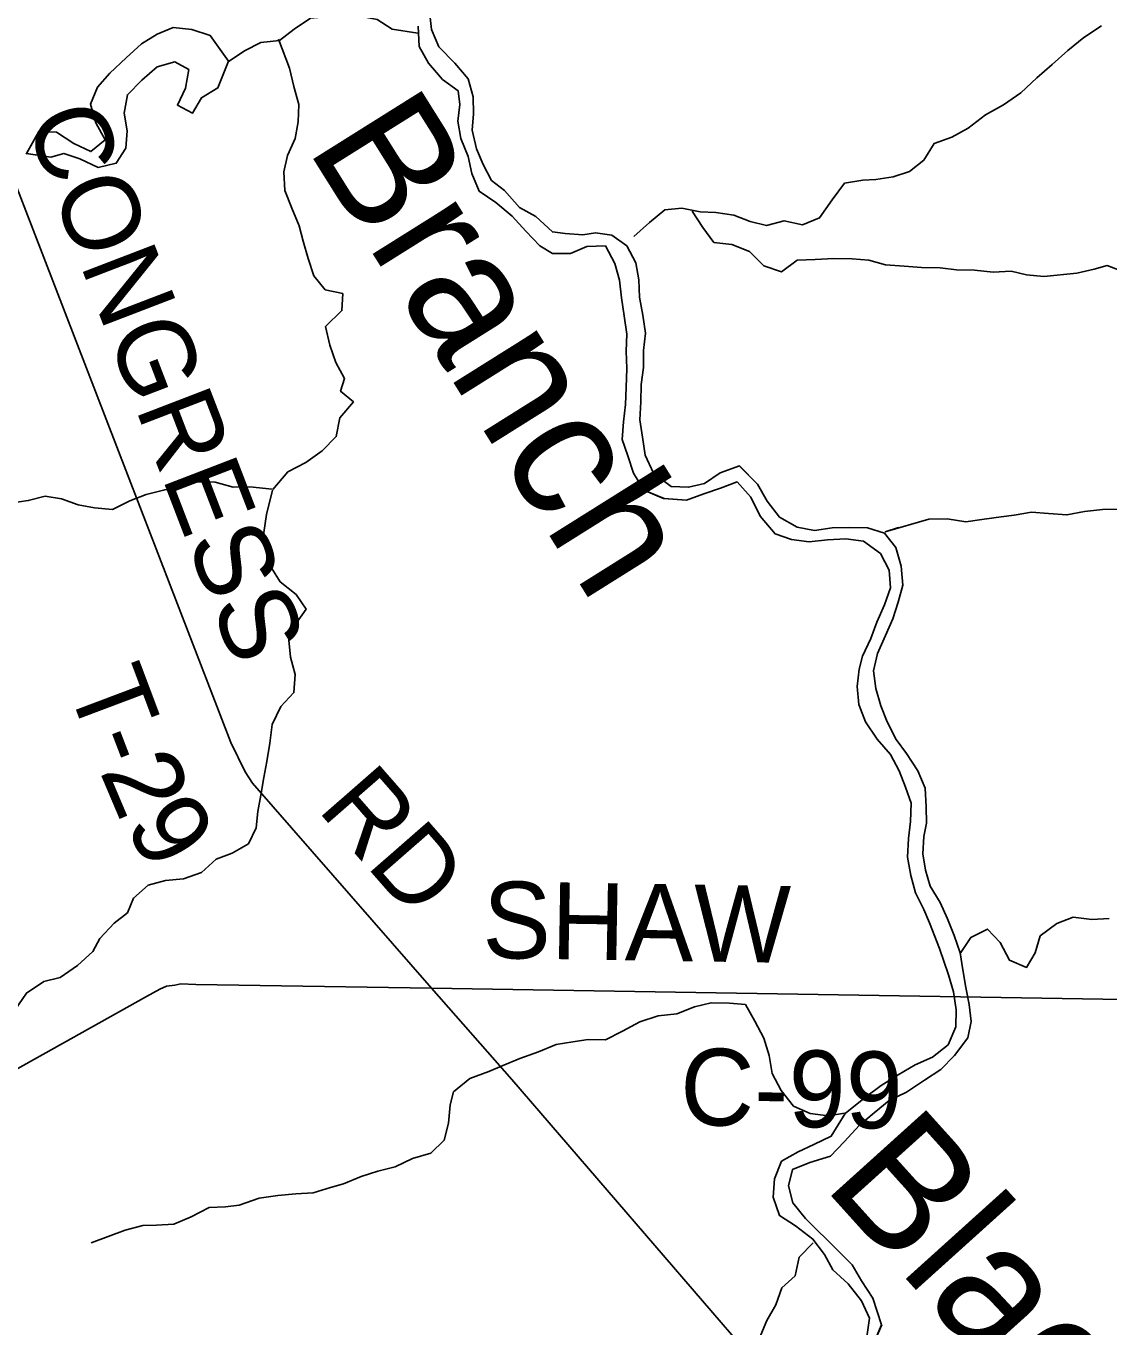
# Model space of a CAD drawing. Extents: x 1985906 to 2277390, y 930619 to 1324581.
# Drawn here: x 2085773 to 2090007, y 1119287 to 1124370 of the extents above; entities that cross this region are included whole.
import ezdxf

# ---------------------------------------------------------------- set-up
doc = ezdxf.new("R2010")
doc.units = 0
for name, color, linetype in [('GM_X_County_Road', 7, 'Continuous'), ('GM_X_County_Road_Text', 7, 'Continuous'), ('GM_X_Major_River', 7, 'Continuous'), ('GM_X_Major_River_Text', 7, 'Continuous'), ('GM_X_Minor_Lake', 7, 'Continuous'), ('GM_X_Minor_River', 7, 'Continuous'), ('GM_X_Township_Road', 7, 'Continuous'), ('GM_X_Township_Road_Text', 7, 'Continuous')]:
    doc.layers.add(name, color=color, linetype=linetype)

msp = doc.modelspace()

# ---------------------------------------------------------------- linework, layer by layer
at = {"layer": 'GM_X_County_Road'}
for points in [[(2085400.5, 1120106.1), (2086244.3, 1120578.5), (2086296.4, 1120606.8), (2086322.4, 1120618.9), (2086354.5, 1120623), (2086378.6, 1120627.1), (2086436.8, 1120625.3), (2087358.2, 1120610.2), (2092209.8, 1120531.1), (2093301.9, 1120484.4), (2093661.4, 1120479.2)], [(2091530.9, 1115990.8), (2091435.5, 1116123.3), (2090734.2, 1116847), (2090661.6, 1116921), (2090500.8, 1117004.7), (2090275.5, 1117122.3), (2090201.1, 1117176.2), (2090158.7, 1117228.2), (2090128.3, 1117302.3), (2090085.6, 1117464.6), (2090033, 1117568.7), (2089934.2, 1117682.6), (2088604, 1119172.3), (2087672.6, 1120254.2), (2087358.2, 1120610.2)]]:
    msp.add_lwpolyline(points, dxfattribs=at)
at = {"layer": 'GM_X_Major_River'}
for points in [[(2088561.7, 1122651.1), (2088487.2, 1122624.8), (2088425.2, 1122582.3), (2088363.1, 1122567.9), (2088294.9, 1122571.5), (2088226.3, 1122623.3), (2088193.8, 1122693.3), (2088183.3, 1122763.4), (2088172.8, 1122831.6), (2088176.4, 1122901.8), (2088177.9, 1122970), (2088187.6, 1123036.3), (2088187.1, 1123102.4), (2088194.7, 1123170.7), (2088184.2, 1123240.8), (2088171.7, 1123311), (2088169.3, 1123379.1), (2088156.8, 1123445.3), (2088122.3, 1123511.3), (2088063.8, 1123553), (2087999.6, 1123562.7), (2087949.4, 1123554.3), (2087881.2, 1123560), (2087831, 1123565.7), (2087766.4, 1123625.5), (2087701.9, 1123661.2), (2087643.3, 1123727), (2087592.9, 1123766.8), (2087560.4, 1123828.8), (2087533.9, 1123890.9), (2087517.4, 1123963), (2087523, 1124027.2), (2087520.6, 1124093.4), (2087502.1, 1124163.5), (2087449.5, 1124225.3), (2087386.9, 1124289.1), (2087358.3, 1124357.2), (2087349.9, 1124427.3)], [(2087349.9, 1124427.3), (2087358.3, 1124357.2), (2087386.9, 1124289.1), (2087449.5, 1124225.3), (2087502.1, 1124163.5), (2087520.6, 1124093.4), (2087523, 1124027.2), (2087517.4, 1123963), (2087533.9, 1123890.9), (2087560.4, 1123828.8), (2087592.9, 1123766.8), (2087643.3, 1123727), (2087701.9, 1123661.2), (2087766.4, 1123625.5), (2087831, 1123565.7), (2087881.2, 1123560), (2087949.4, 1123554.3), (2087999.6, 1123562.7), (2088063.8, 1123553), (2088122.3, 1123511.3), (2088156.8, 1123445.3), (2088169.3, 1123379.1), (2088171.7, 1123311), (2088184.2, 1123240.8), (2088194.7, 1123170.7), (2088187.1, 1123102.4), (2088187.6, 1123036.3), (2088177.9, 1122970), (2088176.4, 1122901.8), (2088172.8, 1122831.6), (2088183.3, 1122763.4), (2088193.8, 1122693.3), (2088226.3, 1122623.3), (2088294.9, 1122571.5), (2088363.1, 1122567.9), (2088425.2, 1122582.3), (2088487.2, 1122624.8), (2088562.2, 1122651.2)], [(2087306.5, 1124370.3), (2087310.6, 1124290.7), (2087347.1, 1124224.7), (2087401.7, 1124160.9), (2087462.2, 1124117.1), (2087468.6, 1124063), (2087461, 1123998.8), (2087473.4, 1123930.6), (2087502, 1123860.6), (2087516.5, 1123794.5), (2087545, 1123724.4), (2087609.5, 1123680.7), (2087674.1, 1123626.9), (2087726.6, 1123569.1), (2087781.2, 1123511.2), (2087831.5, 1123481.4), (2087901.7, 1123481.9), (2087965.8, 1123508.3), (2088038, 1123510.8), (2088074.6, 1123442.8), (2088093.1, 1123376.7), (2088101.5, 1123308.5), (2088112, 1123238.4), (2088122.5, 1123166.2), (2088118.9, 1123100), (2088121.4, 1123031.8), (2088119.8, 1122957.6), (2088116.2, 1122891.4), (2088108.6, 1122823.2), (2088103.1, 1122754.9), (2088125.5, 1122690.9), (2088148, 1122622.8), (2088188.6, 1122556.9), (2088265.1, 1122524.6)], [(2087306.5, 1124370.2), (2087310.6, 1124290.7), (2087347.1, 1124224.7), (2087401.7, 1124160.9), (2087462.2, 1124117.1), (2087468.6, 1124063), (2087461, 1123998.8), (2087473.4, 1123930.6), (2087502, 1123860.6), (2087516.5, 1123794.5), (2087545, 1123724.4), (2087609.5, 1123680.7), (2087674.1, 1123626.9), (2087726.6, 1123569.1), (2087781.2, 1123511.2), (2087831.5, 1123481.4), (2087901.7, 1123481.9), (2087965.8, 1123508.3), (2088038, 1123510.8), (2088074.6, 1123442.8), (2088093.1, 1123376.7), (2088101.5, 1123308.5), (2088112, 1123238.4), (2088122.5, 1123166.2), (2088118.9, 1123100), (2088121.4, 1123031.8), (2088119.8, 1122957.6), (2088116.2, 1122891.4), (2088108.6, 1122823.2), (2088103.1, 1122754.9), (2088125.5, 1122690.9), (2088148, 1122622.8), (2088188.6, 1122556.9), (2088267.2, 1122523.7)], [(2088561.5, 1122651.2), (2088632, 1122579.6), (2088670.5, 1122513.6), (2088719.1, 1122451.7), (2088787.5, 1122412), (2088855.9, 1122398.4), (2088924, 1122408.8), (2088992.2, 1122411.2), (2089062.5, 1122409.6), (2089128.9, 1122388), (2089173.4, 1122332.1), (2089193.9, 1122260), (2089200.4, 1122185.8), (2089182.7, 1122119.5), (2089161.1, 1122053.2), (2089133.4, 1121988.8), (2089101.7, 1121918.4), (2089086.1, 1121850.1), (2089094.6, 1121782), (2089115.1, 1121713.9), (2089139.6, 1121651.9), (2089174.1, 1121581.9), (2089214.6, 1121528), (2089259.2, 1121460.1), (2089287.7, 1121392), (2089292.2, 1121319.8), (2089292.6, 1121255.6), (2089282.9, 1121203.4), (2089279.3, 1121135.2), (2089289.8, 1121071.1), (2089308.2, 1121009.1), (2089346.8, 1120945.1), (2089375.3, 1120881.1), (2089401.8, 1120817), (2089424.3, 1120749), (2089434.7, 1120682.9), (2089447.2, 1120612.7), (2089459.7, 1120546.6), (2089468.1, 1120480.5), (2089454.5, 1120416.2), (2089402.8, 1120347.7), (2089348.9, 1120293.2), (2089285, 1120250.7), (2089215, 1120204.2), (2089147, 1120171.7), (2089089.1, 1120123.2), (2089031.2, 1120074.7), (2088971.4, 1120010.2), (2088917.6, 1119953.7), (2088837.5, 1119929.2), (2088769.5, 1119902.7), (2088753.8, 1119838.4), (2088770.3, 1119772.3), (2088820.8, 1119710.5), (2088948.1, 1119584.8), (2089002.6, 1119529), (2089039.1, 1119467.1), (2089083.7, 1119399.1), (2089117.7, 1119294.9)], [(2089117.8, 1119294.5), (2089083.7, 1119399.1), (2089039.1, 1119467.1), (2089002.6, 1119529), (2088948.1, 1119584.8), (2088820.8, 1119710.5), (2088770.3, 1119772.3), (2088753.8, 1119838.4), (2088769.5, 1119902.7), (2088837.5, 1119929.2), (2088917.6, 1119953.7), (2088971.4, 1120010.2), (2089031.2, 1120074.7), (2089089.1, 1120123.2), (2089147, 1120171.7), (2089215, 1120204.2), (2089285, 1120250.7), (2089348.9, 1120293.2), (2089402.8, 1120347.7), (2089454.5, 1120416.2), (2089468.1, 1120480.5), (2089459.7, 1120546.6), (2089447.2, 1120612.7), (2089434.7, 1120682.9), (2089424.3, 1120749), (2089401.8, 1120817), (2089375.3, 1120881.1), (2089346.8, 1120945.1), (2089308.2, 1121009.1), (2089289.8, 1121071.1), (2089279.3, 1121135.2), (2089282.9, 1121203.4), (2089292.6, 1121255.6), (2089292.2, 1121319.8), (2089287.7, 1121392), (2089259.2, 1121460.1), (2089214.6, 1121528), (2089174.1, 1121581.9), (2089139.6, 1121651.9), (2089115.1, 1121713.9), (2089094.6, 1121782), (2089086.1, 1121850.1), (2089101.7, 1121918.4), (2089133.4, 1121988.8), (2089161.1, 1122053.2), (2089182.7, 1122119.5), (2089200.4, 1122185.8), (2089193.9, 1122260), (2089173.4, 1122332.1), (2089128.9, 1122388), (2089062.5, 1122409.6), (2088992.2, 1122411.2), (2088924, 1122408.8), (2088855.9, 1122398.4), (2088787.5, 1122412), (2088719.1, 1122451.7), (2088670.5, 1122513.6), (2088632, 1122579.6), (2088561.7, 1122651.1)], [(2088265.1, 1122524.6), (2088355.4, 1122517.7), (2088423.5, 1122542.2), (2088487.6, 1122564.7), (2088553.6, 1122589.1), (2088606.2, 1122529.3), (2088642.8, 1122455.3), (2088701.4, 1122385.4), (2088765.8, 1122363.7), (2088834.1, 1122354.1), (2088906.3, 1122362.6), (2088978.5, 1122367), (2089046.8, 1122357.4), (2089113.3, 1122309.6), (2089147.8, 1122243.7), (2089152.3, 1122175.5), (2089128.6, 1122109.1), (2089099, 1122040.8), (2089075.3, 1121976.4), (2089043.6, 1121908.1), (2089029.9, 1121857.8), (2089022.3, 1121789.6), (2089028.8, 1121719.4), (2089055.3, 1121651.4), (2089099.9, 1121583.5), (2089152.4, 1121523.6), (2089187, 1121459.6), (2089211.4, 1121395.6), (2089233.9, 1121333.5), (2089230.4, 1121261.3), (2089222.8, 1121195.1), (2089219.2, 1121122.8), (2089231.7, 1121050.7), (2089250.2, 1120982.6), (2089282.7, 1120918.6), (2089305.1, 1120866.6), (2089343.8, 1120765.3)], [(2088267.9, 1122524.4), (2088355.4, 1122517.7), (2088423.5, 1122542.2), (2088487.6, 1122564.7), (2088553.6, 1122589.1), (2088606.2, 1122529.3), (2088642.8, 1122455.3), (2088701.4, 1122385.4), (2088765.8, 1122363.7), (2088834.1, 1122354.1), (2088906.3, 1122362.6), (2088978.5, 1122367), (2089046.8, 1122357.4), (2089113.3, 1122309.6), (2089147.8, 1122243.7), (2089152.3, 1122175.5), (2089128.6, 1122109.1), (2089099, 1122040.8), (2089075.3, 1121976.4), (2089043.6, 1121908.1), (2089029.9, 1121857.8), (2089022.3, 1121789.6), (2089028.8, 1121719.4), (2089055.3, 1121651.4), (2089099.9, 1121583.5), (2089152.4, 1121523.6), (2089187, 1121459.6), (2089211.4, 1121395.6), (2089233.9, 1121333.5), (2089230.4, 1121261.3), (2089222.8, 1121195.1), (2089219.2, 1121122.8), (2089231.7, 1121050.7), (2089250.2, 1120982.6), (2089282.7, 1120918.6), (2089305.1, 1120866.6), (2089343.8, 1120765.3)], [(2089343.8, 1120765.3), (2089378.7, 1120662.5), (2089399.2, 1120596.4), (2089409.7, 1120526.3), (2089408.1, 1120460.1), (2089378.4, 1120389.7), (2089316.5, 1120341.2), (2089248.5, 1120310.7), (2089182.5, 1120272.2), (2089116.5, 1120229.7), (2089054.6, 1120185.2), (2088974.8, 1120120.4)], [(2089344.5, 1120765.3), (2089378.7, 1120662.5), (2089399.2, 1120596.4), (2089409.7, 1120526.3), (2089408.1, 1120460.1), (2089378.4, 1120389.7), (2089316.5, 1120341.2), (2089248.5, 1120310.7), (2089182.5, 1120272.2), (2089116.5, 1120229.7), (2089054.6, 1120185.2), (2088974.8, 1120120.4)], [(2088974.8, 1120120.4), (2088921.1, 1120032), (2088853.1, 1119999.5), (2088791.1, 1119971), (2088727.1, 1119934.5), (2088699.4, 1119866.2), (2088693.9, 1119793.9), (2088718.4, 1119721.9), (2088780.9, 1119682.1), (2088849.5, 1119630.4), (2088894, 1119570.5), (2088926.5, 1119510.5), (2088987, 1119454.7), (2089039.6, 1119388.8), (2089070.2, 1119320.8), (2089060.6, 1119248.6)], [(2088974.8, 1120120.4), (2088921.1, 1120032), (2088853.1, 1119999.5), (2088791.1, 1119971), (2088727.1, 1119934.5), (2088699.4, 1119866.2), (2088693.9, 1119793.9), (2088718.4, 1119721.9), (2088780.9, 1119682.1), (2088849.5, 1119630.4), (2088894, 1119570.5), (2088926.5, 1119510.5), (2088987, 1119454.7), (2089039.6, 1119388.8), (2089070.2, 1119320.8), (2089060.6, 1119248.6)], [(2089118, 1119294.9), (2089080.9, 1119208.6)], [(2089080.9, 1119208.6), (2089117.8, 1119294.5)]]:
    msp.add_lwpolyline(points, dxfattribs=at)
at = {"layer": 'GM_X_Minor_Lake'}
for points in [[(2086564.8, 1124233.4), (2086493.5, 1124333.4), (2086421, 1124356.9), (2086348.6, 1124364.4), (2086286.6, 1124337.8), (2086224.6, 1124301.1), (2086164.8, 1124246.4), (2086101, 1124185.6), (2086053.3, 1124131), (2086025.7, 1124064.5), (2086046.4, 1123992.3), (2086083.1, 1123926.2), (2086027.2, 1123879.6), (2085960.7, 1123911.2), (2085892, 1123954.9), (2085823.7, 1123958.4), (2085773.8, 1123870)], [(2086564.8, 1124233.4), (2086493.5, 1124333.4), (2086421, 1124356.9), (2086348.6, 1124364.4), (2086286.6, 1124337.8), (2086224.6, 1124301.1), (2086164.8, 1124246.4), (2086101, 1124185.6), (2086053.3, 1124131), (2086025.7, 1124064.5), (2086046.4, 1123992.3), (2086083.1, 1123926.2), (2086027.2, 1123879.6), (2085960.7, 1123911.2), (2085892, 1123954.9), (2085823.7, 1123958.4), (2085775, 1123872.1)], [(2085773.8, 1123872.3), (2085870.7, 1123858.3), (2085920.8, 1123872.7), (2085983.2, 1123851.1), (2086055.8, 1123817.5), (2086126, 1123834.1), (2086163.6, 1123892.7), (2086169.1, 1123961.1), (2086156.5, 1124029.3), (2086170, 1124101.8), (2086225.8, 1124158.5), (2086285.6, 1124211.2), (2086355.7, 1124229.8), (2086410.2, 1124200.1), (2086396.7, 1124127.6), (2086365.1, 1124061.1), (2086423.6, 1124029.4), (2086459.3, 1124089.9), (2086523.2, 1124128.6), (2086564.8, 1124233.4)], [(2085775, 1123872.1), (2085870.7, 1123858.3), (2085920.8, 1123872.7), (2085983.2, 1123851.1), (2086055.8, 1123817.5), (2086126, 1123834.1), (2086163.6, 1123892.7), (2086169.1, 1123961.1), (2086156.5, 1124029.3), (2086170, 1124101.8), (2086225.8, 1124158.5), (2086285.6, 1124211.2), (2086355.7, 1124229.8), (2086410.2, 1124200.1), (2086396.7, 1124127.6), (2086365.1, 1124061.1), (2086423.6, 1124029.4), (2086459.3, 1124089.9), (2086523.2, 1124128.6), (2086564.8, 1124233.4)]]:
    msp.add_lwpolyline(points, dxfattribs=at)
at = {"layer": 'GM_X_Minor_River'}
for points in [[(2087304.4, 1124343), (2087205.2, 1124357.6), (2087146.6, 1124395.3), (2087078.3, 1124408.8), (2087026.1, 1124410.4), (2086957.8, 1124407.9), (2086885.6, 1124401.3), (2086821.8, 1124358.6), (2086764, 1124314), (2086691.8, 1124305.4), (2086627.8, 1124272.8), (2086564, 1124230.2)], [(2088148.6, 1123548.3), (2088210.5, 1123603.1), (2088270.3, 1123651.8), (2088336.5, 1123658.3), (2088408.9, 1123644.8), (2088469.2, 1123641.3), (2088539.6, 1123631.8), (2088604.1, 1123606.1), (2088668.4, 1123590.6), (2088736.6, 1123609.2), (2088809, 1123593.6), (2088875.1, 1123620.3), (2088924.7, 1123691), (2088972.4, 1123755.7), (2089044.6, 1123768.3), (2089094.8, 1123770.7), (2089163, 1123781.3), (2089227.1, 1123801.9), (2089282.9, 1123846.5), (2089322.6, 1123911.1), (2089392.7, 1123935.8), (2089456.7, 1123970.5), (2089524.5, 1124023.2), (2089594.5, 1124062), (2089662.4, 1124108.7), (2089724.2, 1124167.5), (2089784, 1124220.2), (2089845.8, 1124274.9), (2089907.7, 1124325.7), (2089977.6, 1124370.4)], [(2086759.7, 1124318.6), (2086803.1, 1124205.9), (2086819.8, 1124133.8), (2086840.4, 1124063.7), (2086837, 1123995.5), (2086825.5, 1123931.2), (2086796, 1123864.7), (2086780.5, 1123800.3), (2086785.2, 1123728.1), (2086811.9, 1123658.1), (2086840.6, 1123590.1), (2086857.2, 1123530), (2086875.8, 1123461.9), (2086898.5, 1123393.8), (2086943.1, 1123340), (2087011.5, 1123324.5), (2087008.1, 1123258.2), (2086944.4, 1123195.5), (2086961.1, 1123123.4), (2086983.8, 1123055.3), (2087018.4, 1122993.4), (2087002.8, 1122943.1), (2087053.4, 1122901.3), (2086999.7, 1122838.7), (2086986.3, 1122766.3), (2086930.6, 1122709.7), (2086866.8, 1122665.1), (2086796.8, 1122628.4), (2086737.9, 1122559.1)], [(2088376.8, 1123646.6), (2088419.5, 1123582.6), (2088462.1, 1123524.6), (2088532.5, 1123517.1), (2088601, 1123489.5), (2088657.7, 1123433.7), (2088726.1, 1123410.1), (2088788, 1123454.8), (2088858.3, 1123457.4), (2088930.6, 1123461.9), (2089002.9, 1123460.5), (2089067.2, 1123455), (2089133.6, 1123437.4), (2089205.9, 1123431.9), (2089274.3, 1123426.4), (2089346.6, 1123425), (2089410.9, 1123417.4), (2089481.2, 1123416), (2089553.6, 1123408.5), (2089623.8, 1123413), (2089684.2, 1123397.4), (2089752.5, 1123391.9), (2089881, 1123405), (2089949.1, 1123419.6), (2089999.2, 1123434), (2090067.7, 1123408.4)], [(2086734.9, 1122560.6), (2086648.8, 1122569), (2086582.6, 1122568.5), (2086512.2, 1122588), (2086443.9, 1122589.5), (2086377.9, 1122568.9), (2086315.7, 1122558.4), (2086243.6, 1122539.8), (2086179.6, 1122515.2), (2086111.7, 1122480.6), (2086041.3, 1122488.1), (2085977, 1122499.6), (2085912.6, 1122523.2), (2085848.3, 1122532.7), (2085782.2, 1122516.1), (2085712, 1122505.6)], [(2086736.4, 1122556), (2086714, 1122461.2), (2086702.6, 1122390.8), (2086709.2, 1122324.6), (2086727.8, 1122260.6), (2086766.5, 1122198.7), (2086829.2, 1122149), (2086867.8, 1122091.1), (2086830.1, 1122038.6), (2086800.6, 1121970.1), (2086807.2, 1121904), (2086825.9, 1121835.9), (2086820.5, 1121765.6), (2086768.8, 1121711), (2086735.3, 1121640.5), (2086725.9, 1121568.2), (2086714.5, 1121495.8), (2086703, 1121433.5), (2086691.5, 1121365.2), (2086680, 1121300.9), (2086672.6, 1121236.6), (2086643, 1121174.2), (2086579.1, 1121137.6), (2086517.1, 1121115), (2086459.3, 1121062.4), (2086389.3, 1121037.7), (2086319.1, 1121031.2), (2086251, 1121012.6), (2086193.3, 1120962), (2086169.7, 1120905.6), (2086117.8, 1120865.1), (2086062.2, 1120804.4), (2086034.5, 1120754), (2085974.8, 1120699.4), (2085906.9, 1120652.7), (2085842.8, 1120636.1), (2085775, 1120591.5), (2085729.4, 1120524.9)], [(2089184, 1122410.8), (2089132.3, 1122393.7), (2089302.3, 1122443.9), (2089374.6, 1122444.4), (2089447, 1122432.9), (2089519.2, 1122443.6), (2089585.4, 1122452.1), (2089635.5, 1122458.5), (2089703.7, 1122471.1), (2089770, 1122465.6), (2089842.4, 1122460.1), (2089910.6, 1122472.7), (2089980.8, 1122481.3), (2090049.1, 1122481.8)], [(2089424.8, 1120746.2), (2089466.4, 1120808.7), (2089532.3, 1120841.3), (2089580.9, 1120789.6), (2089617.7, 1120719.6), (2089684.2, 1120692), (2089717.8, 1120748.4), (2089737.3, 1120814.8), (2089803.1, 1120863.5), (2089867.1, 1120888.1), (2089939.5, 1120878.6), (2090007.7, 1120883.1)], [(2088972.6, 1120122.6), (2088908.5, 1120112), (2088838.1, 1120121.5), (2088773.6, 1120149.1), (2088724.9, 1120211), (2088690.2, 1120276.9), (2088677.6, 1120347.1), (2088656.9, 1120415.1), (2088622.2, 1120481.1), (2088585.5, 1120547), (2088523.2, 1120552.6), (2088450.9, 1120554), (2088386.9, 1120537.5), (2088316.8, 1120510.8), (2088244.7, 1120502.2), (2088172.6, 1120479.6), (2088104.7, 1120443), (2088038.7, 1120408.3), (2087970.5, 1120409.8), (2087910.3, 1120401.3), (2087846.2, 1120390.8), (2087776.2, 1120362.1), (2087704.2, 1120335.5), (2087634.2, 1120306.9), (2087582.2, 1120284.4), (2087508.1, 1120257.7), (2087444.4, 1120205.1), (2087430.8, 1120154.8), (2087425.4, 1120082.5), (2087407.9, 1120016.1), (2087356.2, 1119965.6), (2087284.1, 1119944.9), (2087216.1, 1119912.3), (2087148, 1119895.7), (2087084, 1119875.1), (2087014, 1119846.5), (2086963.9, 1119832.1), (2086895.8, 1119811.5), (2086827.6, 1119806.9), (2086757.4, 1119800.4), (2086685.3, 1119789.8), (2086607.2, 1119763.1), (2086553.1, 1119756.6), (2086488.9, 1119754.1), (2086419, 1119717.5), (2086351, 1119688.8), (2086282.8, 1119684.3), (2086230.6, 1119683.9), (2086160.5, 1119665.3), (2086028.4, 1119616.1)], [(2088850.6, 1119615.9), (2088794.9, 1119559.3), (2088779.5, 1119486.9), (2088727.7, 1119440.3), (2088704.2, 1119373.9), (2088668.6, 1119311.5), (2088639.1, 1119241)]]:
    msp.add_lwpolyline(points, dxfattribs=at)
at = {"layer": 'GM_X_Township_Road'}
msp.add_lwpolyline([(2087358.2, 1120610.2), (2086658.7, 1121412), (2086630.4, 1121456.1), (2086573.8, 1121570.2), (2085479.8, 1124404.8)], dxfattribs=at)

# ---------------------------------------------------------------- texts
at = {"layer": 'GM_X_County_Road_Text'}
for s, rotation, p in [('SHAW', 359.0643, (2087556.1, 1120729)), ('C-99', 358.9714, (2088328, 1120076.6))]:
    msp.add_text(s, height=300, rotation=rotation, dxfattribs=at).set_placement(p)
at = {"layer": 'GM_X_Major_River_Text'}
for s, height, rotation, p in [('Branch', 500.19, 302.0829, (2086866.9, 1123897.2)), ('Black', 500.17, 312.0416, (2088883.6, 1119839.6))]:
    msp.add_text(s, height=height, rotation=rotation, dxfattribs=at).set_placement(p)
at = {"layer": 'GM_X_Township_Road_Text'}
for s, rotation, p in [('CONGRESS', 291.0185, (2085768, 1124001.7)), ('T', 290.6458, (2085931.7, 1121795.9)), ('-', 290.9292, (2086011.4, 1121584.4)), ('2', 292.9821, (2086059.8, 1121458.5)), ('RD', 311.14, (2086908.2, 1121308.9)), ('9', 301.6786, (2086154.7, 1121244.3))]:
    msp.add_text(s, height=300, rotation=rotation, dxfattribs=at).set_placement(p)

doc.saveas('drawing.dxf')
